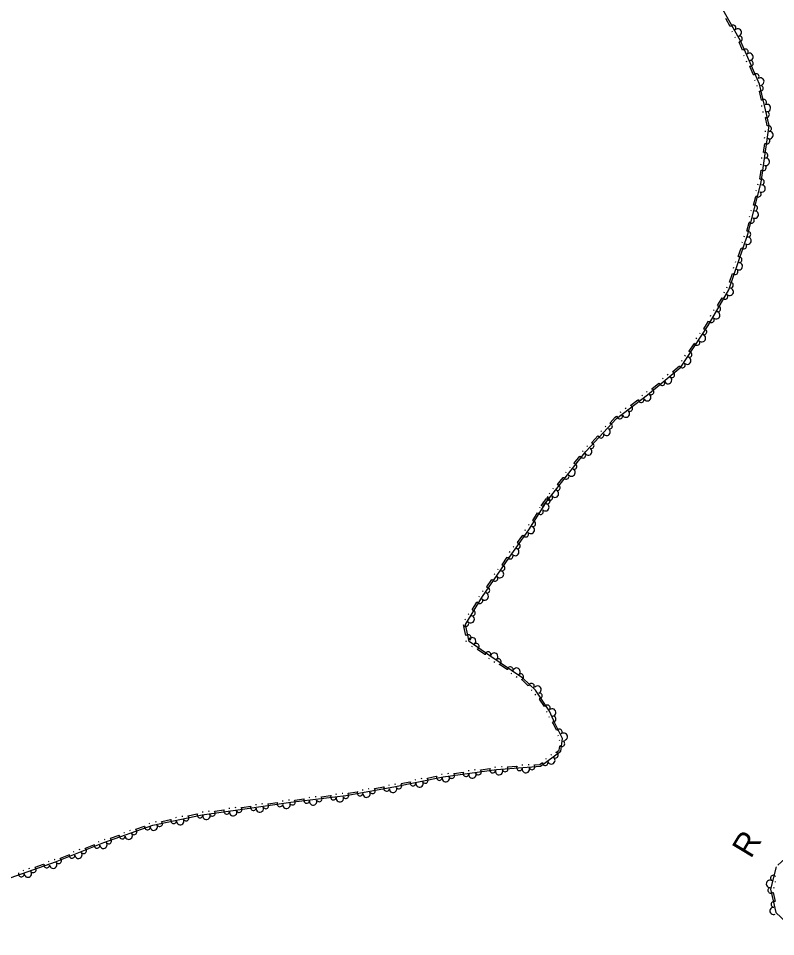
# Model space of a CAD drawing. Extents: x 2030130 to 2036320, y 723205 to 762423.
# Drawn here: x 2033043.9 to 2033389.9, y 760782.4 to 761201.7 of the extents above; entities that cross this region are included whole.
import ezdxf

# ---------------------------------------------------------------- set-up
doc = ezdxf.new("R2010")
doc.units = 0
doc.layers.add('Draft_Station Cardinal Points', color=7, linetype='Continuous')
doc.layers.add('Draft_Station Tics Major', color=7, linetype='Continuous')

msp = doc.modelspace()

# ---------------------------------------------------------------- linework, layer by layer
at = {"layer": 'Draft_Station Tics Major'}
for points in [[(2033283.37, 760978.66), (2033292.02, 760989.79), (2033303.22, 761003.97), (2033317.2, 761018.93), (2033331.37, 761029.82), (2033346.59, 761042.4), (2033359.06, 761061.47), (2033368.55, 761077.77), (2033377.21, 761103.18), (2033383.35, 761126.84), (2033386.89, 761152.81), (2033382.51, 761171.67), (2033373.93, 761191.17), (2033356.73, 761221.91)], [(2033369.17, 761198.01), (2033367.17, 761201.59)], [(2033370.21, 761195.3), (2033370.01, 761195.66)], [(2033371.61, 761192.8), (2033371.41, 761193.15)], [(2033374.8, 761187.17), (2033373.2, 761190.81), (2033373.17, 761190.85)], [(2033375.58, 761184.38), (2033375.41, 761184.75)], [(2033376.73, 761181.75), (2033376.57, 761182.12)], [(2033379.75, 761175.91), (2033378.1, 761179.66)], [(2033380.53, 761173.12), (2033380.36, 761173.49)], [(2033381.48, 761170.66), (2033381.39, 761171.06)], [(2033383.37, 761164.36), (2033382.44, 761168.36)], [(2033383.61, 761161.47), (2033383.52, 761161.87)], [(2033384.26, 761158.68), (2033384.17, 761159.08)], [(2033386.04, 761152.67), (2033386.05, 761152.77), (2033385.22, 761156.37)], [(2033385.25, 761149.88), (2033385.3, 761150.29)], [(2033384.38, 761140.48), (2033384.93, 761144.54)], [(2033384.86, 761147.03), (2033384.92, 761147.44)], [(2033383.59, 761137.69), (2033383.64, 761138.09)], [(2033382.72, 761128.29), (2033383.28, 761132.35)], [(2033383.2, 761134.85), (2033383.26, 761135.25)], [(2033381.78, 761125.68), (2033381.88, 761126.07)], [(2033379.8, 761116.44), (2033380.84, 761120.41)], [(2033381.06, 761122.9), (2033381.16, 761123.3)], [(2033377.96, 761110.99), (2033378.07, 761111.39)], [(2033378.69, 761113.77), (2033378.79, 761114.17)], [(2033376.71, 761104.54), (2033377.74, 761108.51)], [(2033374.57, 761099.27), (2033374.71, 761099.66)], [(2033375.5, 761101.98), (2033375.63, 761102.37)], [(2033372.84, 761092.92), (2033374.17, 761096.81)], [(2033371.53, 761090.34), (2033371.66, 761090.73)], [(2033370.6, 761087.62), (2033370.74, 761088.01)], [(2033368.88, 761081.28), (2033370.2, 761085.16)], [(2033367.56, 761078.69), (2033367.69, 761079.08)], [(2033363.37, 761070.51), (2033365.44, 761074.06)], [(2033366.32, 761076.39), (2033366.52, 761076.74)], [(2033360.13, 761065.76), (2033360.33, 761066.11)], [(2033361.57, 761068.24), (2033361.78, 761068.59)], [(2033357.1, 761059.98), (2033358.36, 761061.9), (2033359.25, 761063.42)], [(2033355.19, 761057.8), (2033355.41, 761058.14)], [(2033350.37, 761049.68), (2033352.61, 761053.11)], [(2033353.62, 761055.4), (2033353.84, 761055.74)], [(2033346.89, 761045.1), (2033347.11, 761045.44)], [(2033348.46, 761047.5), (2033348.68, 761047.85)], [(2033342.88, 761040.39), (2033346.04, 761043.01)], [(2033338.19, 761037.05), (2033338.51, 761037.31)], [(2033340.4, 761038.88), (2033340.72, 761039.14)], [(2033330.92, 761031.04), (2033331.24, 761031.3)], [(2033333.39, 761032.56), (2033336.56, 761035.17)], [(2033323.73, 761024.99), (2033326.99, 761027.48)], [(2033328.69, 761029.31), (2033329.01, 761029.56)], [(2033321.21, 761023.56), (2033321.53, 761023.81)], [(2033314.26, 761016.98), (2033316.64, 761019.54), (2033317.23, 761019.99)], [(2033318.93, 761021.82), (2033319.26, 761022.06)], [(2033312, 761015.17), (2033312.28, 761015.47)], [(2033305.86, 761007.99), (2033308.66, 761010.99)], [(2033310.04, 761013.07), (2033310.32, 761013.37)], [(2033303.6, 761006.18), (2033303.88, 761006.47)], [(2033301.63, 761003.94), (2033301.89, 761004.27)], [(2033297.89, 760998.54), (2033300.43, 761001.76)], [(2033294.01, 760994.29), (2033294.26, 760994.61)], [(2033295.79, 760996.54), (2033296.04, 760996.86)], [(2033290.27, 760988.87), (2033291.38, 760990.3), (2033292.81, 760992.1)], [(2033288.19, 760986.86), (2033288.44, 760987.18)], [(2033037.97, 760808.43), (2033060.92, 760816.48), (2033083.04, 760825.32), (2033105.37, 760833.32), (2033127.86, 760838.05), (2033146.33, 760840.6), (2033168.41, 760843.7), (2033193.56, 760846.79), (2033215.42, 760850.71), (2033237.92, 760855.39), (2033262.39, 760858.67), (2033282.4, 760860.17), (2033291.69, 760867.04), (2033292.57, 760872.81), (2033289.08, 760879.87), (2033286.62, 760885.28), (2033280.21, 760894.99), (2033274.45, 760900.38), (2033259.27, 760910.61), (2033249.85, 760917.21), (2033248.14, 760924.92), (2033255.66, 760937.21), (2033268.26, 760955.62), (2033277.13, 760968.15), (2033286.65, 760982.98)], [(2033282.72, 760979.16), (2033285.24, 760982.4)], [(2033283.64, 760980.57), (2033283.86, 760980.92)], [(2033285.54, 760982.77), (2033285.96, 760983.42)], [(2033286.42, 760984.59), (2033286.67, 760984.92)], [(2033282.09, 760978.16), (2033282.31, 760978.51)], [(2033278.89, 760972.42), (2033281.11, 760975.87)], [(2033277, 760970.22), (2033277.22, 760970.57)], [(2033271.98, 760962.29), (2033274.35, 760965.64)], [(2033275.43, 760967.88), (2033275.67, 760968.22)], [(2033269.98, 760960.18), (2033270.22, 760960.52)], [(2033268.32, 760957.84), (2033268.56, 760958.17)], [(2033264.92, 760952.19), (2033267.24, 760955.58)], [(2033261.34, 760947.69), (2033261.57, 760948.02)], [(2033262.96, 760950.05), (2033263.19, 760950.39)], [(2033257.97, 760942.04), (2033260.29, 760945.42)], [(2033256.01, 760939.9), (2033256.24, 760940.24)], [(2033251.3, 760931.66), (2033253.44, 760935.16)], [(2033254.38, 760937.47), (2033254.59, 760937.82)], [(2033247.95, 760926.97), (2033248.17, 760927.33)], [(2033249.45, 760929.42), (2033249.67, 760929.77)], [(2033248.4, 760919.95), (2033247.51, 760923.96)], [(2033248.62, 760917.06), (2033248.53, 760917.46)], [(2033251.39, 760914.63), (2033251.06, 760914.86)], [(2033257, 760911.2), (2033253.65, 760913.55)], [(2033259.14, 760909.21), (2033258.8, 760909.44)], [(2033261.53, 760907.61), (2033261.19, 760907.84)], [(2033267.2, 760904.28), (2033263.8, 760906.57)], [(2033269.35, 760902.34), (2033269.01, 760902.57)], [(2033271.73, 760900.73), (2033271.39, 760900.96)], [(2033276.89, 760896.97), (2033273.9, 760899.78)], [(2033278.71, 760894.71), (2033278.41, 760894.99)], [(2033280.26, 760892.68), (2033280.04, 760893.02)], [(2033284.22, 760887.42), (2033281.96, 760890.85)], [(2033285.46, 760884.8), (2033285.23, 760885.14)], [(2033286.59, 760882.37), (2033286.42, 760882.75)], [(2033289.78, 760876.59), (2033288.34, 760879.51), (2033287.98, 760880.31)], [(2033290.69, 760873.84), (2033290.51, 760874.21)], [(2033291.19, 760871.9), (2033291.25, 760872.3)], [(2033289.72, 760866.61), (2033290.93, 760867.5), (2033291.22, 760869.4)], [(2033284.86, 760863.52), (2033285.19, 760863.76)], [(2033287.17, 760865.23), (2033287.5, 760865.47)], [(2033261.66, 760859.82), (2033262.07, 760859.87)], [(2033264.59, 760860.07), (2033265, 760860.1)], [(2033267.49, 760859.88), (2033271.57, 760860.18)], [(2033274, 760860.78), (2033274.41, 760860.81)], [(2033276.86, 760860.99), (2033277.27, 760861.02)], [(2033279.75, 760860.8), (2033282.11, 760860.97), (2033283.13, 760861.73)], [(2033230.85, 760854.76), (2033234.87, 760855.59)], [(2033237.19, 760856.5), (2033237.59, 760856.58)], [(2033240.12, 760856.93), (2033240.53, 760856.98)], [(2033243.02, 760856.9), (2033247.08, 760857.45)], [(2033249.47, 760858.18), (2033249.87, 760858.24)], [(2033252.31, 760858.56), (2033252.72, 760858.62)], [(2033255.21, 760858.54), (2033259.28, 760859.08)], [(2033213.13, 760851.54), (2033213.53, 760851.62)], [(2033215.91, 760852.06), (2033216.31, 760852.15)], [(2033218.81, 760852.25), (2033222.82, 760853.08)], [(2033225.15, 760853.99), (2033225.55, 760854.07)], [(2033227.96, 760854.57), (2033228.36, 760854.66)], [(2033182.47, 760846.26), (2033186.54, 760846.75)], [(2033188.93, 760847.46), (2033189.34, 760847.51)], [(2033191.79, 760847.81), (2033192.19, 760847.86)], [(2033194.63, 760847.81), (2033198.67, 760848.54)], [(2033201.02, 760849.38), (2033201.42, 760849.45)], [(2033203.84, 760849.88), (2033204.24, 760849.95)], [(2033206.74, 760849.98), (2033210.78, 760850.71)], [(2033152.31, 760842.68), (2033152.72, 760842.74)], [(2033155.16, 760843.08), (2033155.56, 760843.14)], [(2033158.06, 760843.08), (2033162.12, 760843.65)], [(2033164.5, 760844.4), (2033164.9, 760844.45)], [(2033167.34, 760844.8), (2033167.75, 760844.85)], [(2033170.26, 760844.76), (2033174.33, 760845.26)], [(2033176.73, 760845.96), (2033177.13, 760846.01)], [(2033179.57, 760846.31), (2033179.98, 760846.36)], [(2033121.52, 760837.56), (2033125.53, 760838.4)], [(2033127.94, 760839.3), (2033128.35, 760839.36)], [(2033130.79, 760839.7), (2033131.19, 760839.75)], [(2033133.69, 760839.68), (2033137.75, 760840.25)], [(2033140.13, 760840.99), (2033140.54, 760841.04)], [(2033142.98, 760841.38), (2033143.38, 760841.44)], [(2033145.88, 760841.37), (2033146.22, 760841.41), (2033149.94, 760841.94)], [(2033390.13, 760814.24), (2033387.55, 760804.05), (2033389.95, 760793.41), (2033397.43, 760786.39), (2033407.44, 760782.37), (2033420.94, 760784.95), (2033435.86, 760790.29), (2033453.9, 760798.5), (2033459.4, 760805.37), (2033464.28, 760815.1), (2033464.51, 760829.17), (2033460.66, 760838.69), (2033455.95, 760842.5), (2033447.86, 760840.98), (2033433.64, 760834.63), (2033416.34, 760829.7), (2033404.12, 760824.29), (2033394.29, 760817.98), (2033390.95, 760815.03)], [(2033103.67, 760834.01), (2033104.05, 760834.15)], [(2033106.59, 760834.83), (2033106.99, 760834.91)], [(2033109.48, 760835.02), (2033113.49, 760835.87)], [(2033115.82, 760836.77), (2033116.22, 760836.86)], [(2033118.63, 760837.36), (2033119.03, 760837.45)], [(2033092.08, 760829.87), (2033092.47, 760830)], [(2033094.79, 760830.83), (2033095.17, 760830.97)], [(2033097.63, 760831.42), (2033101.49, 760832.8)], [(2033080.49, 760825.63), (2033080.87, 760825.78)], [(2033083.21, 760826.69), (2033083.59, 760826.82)], [(2033086.05, 760827.27), (2033089.91, 760828.65)], [(2033071.73, 760822.12), (2033072.11, 760822.28)], [(2033074.55, 760822.81), (2033078.36, 760824.33)], [(2033060.35, 760817.58), (2033060.49, 760817.63), (2033060.69, 760817.71)], [(2033063.13, 760818.24), (2033066.93, 760819.76)], [(2033069.06, 760821.06), (2033069.45, 760821.21)], [(2033048.74, 760813.51), (2033049.13, 760813.65)], [(2033051.59, 760814.08), (2033055.46, 760815.43)], [(2033057.65, 760816.63), (2033058.03, 760816.77)], [(2033046.04, 760812.56), (2033046.42, 760812.7)], [(2033389.01, 760804.79), (2033388.91, 760804.4)], [(2033389.71, 760807.57), (2033389.61, 760807.18)], [(2033388.75, 760802.48), (2033389.65, 760798.48)]]:
    msp.add_lwpolyline(points, dxfattribs=at)
for centre, radius, start, end in [((2033370.48, 761197.33), 1.3, 317.6618, 158.4584), ((2033372.6, 761195.23), 1.69, 285.1906, 133.2631), ((2033373.29, 761192.32), 1.3, 259.9953, 100.7919), ((2033376.04, 761186.37), 1.3, 312.1756, 152.9721), ((2033377.95, 761184.08), 1.69, 279.7044, 127.7769), ((2033378.35, 761181.12), 1.3, 254.5091, 95.3057), ((2033381, 761175.11), 1.3, 312.1756, 152.9721), ((2033382.9, 761172.81), 1.69, 279.7044, 127.7769), ((2033382.96, 761169.74), 1.3, 243.8377, 84.6343), ((2033384.44, 761163.35), 1.3, 301.5042, 142.3008), ((2033385.89, 761160.74), 1.69, 269.033, 117.1055), ((2033385.74, 761157.76), 1.3, 243.8377, 84.6343), ((2033386.69, 761151.34), 1.3, 280.6832, 121.4798), ((2033387.11, 761148.38), 1.69, 248.212, 96.2845), ((2033385.91, 761145.65), 1.3, 223.0167, 63.8133), ((2033385.03, 761139.15), 1.3, 280.6832, 121.4798), ((2033385.45, 761136.19), 1.69, 248.212, 96.2845), ((2033384.25, 761133.46), 1.3, 223.0167, 63.8133), ((2033383.37, 761126.96), 1.3, 280.6832, 121.4798), ((2033383.45, 761123.97), 1.69, 241.4039, 89.4764), ((2033381.94, 761121.4), 1.3, 216.2086, 57.0052), ((2033380.29, 761115.05), 1.3, 273.8751, 114.6716), ((2033380.36, 761112.06), 1.69, 241.4039, 89.4764), ((2033378.85, 761109.49), 1.3, 216.2086, 57.0052), ((2033377.19, 761103.14), 1.3, 269.6153, 110.4119), ((2033375.34, 761097.71), 1.3, 211.9488, 52.7454), ((2033377.04, 761100.16), 1.69, 237.1441, 85.2166), ((2033373.07, 761088.51), 1.69, 237.1441, 85.2166), ((2033373.22, 761091.49), 1.3, 269.6153, 110.4119), ((2033371.37, 761086.06), 1.3, 211.9488, 52.7454), ((2033368.92, 761076.78), 1.69, 225.7591, 73.8316), ((2033369.26, 761079.85), 1.3, 269.6153, 110.4119), ((2033366.76, 761074.71), 1.3, 200.5639, 41.3604), ((2033363.46, 761069.04), 1.3, 258.2303, 99.0269), ((2033360.57, 761064.07), 1.3, 200.5639, 41.3604), ((2033362.73, 761066.14), 1.69, 225.7591, 73.8316), ((2033356.23, 761055.65), 1.69, 222.7891, 70.8616), ((2033357.12, 761058.5), 1.3, 255.2603, 96.0569), ((2033353.97, 761053.69), 1.3, 197.5938, 38.3904), ((2033350.38, 761048.2), 1.3, 255.2603, 96.0569), ((2033347.24, 761043.4), 1.3, 197.5938, 38.3904), ((2033349.5, 761045.35), 1.69, 222.7891, 70.8616), ((2033342.45, 761038.98), 1.3, 238.0107, 78.8073), ((2033338.03, 761035.32), 1.3, 180.3443, 21.1408), ((2033340.76, 761036.52), 1.69, 205.5395, 53.612), ((2033332.97, 761031.14), 1.3, 238.0107, 78.8073), ((2033328.46, 761027.58), 1.3, 178.2973, 19.0939), ((2033331.24, 761028.68), 1.69, 203.4926, 51.5651), ((2033323.26, 761023.59), 1.3, 235.9638, 76.7604), ((2033318.7, 761020.09), 1.3, 178.2973, 19.0939), ((2033321.48, 761021.19), 1.69, 203.4926, 51.5651), ((2033314.02, 761015.52), 1.3, 245.3894, 86.186), ((2033310.1, 761011.33), 1.3, 187.7229, 28.5195), ((2033312.66, 761012.87), 1.69, 212.9182, 60.9907), ((2033305.62, 761006.53), 1.3, 245.3894, 86.186), ((2033301.84, 761002.22), 1.3, 192.4686, 33.2652), ((2033304.26, 761003.88), 1.69, 212.9182, 60.9907), ((2033297.77, 760997.07), 1.3, 250.1351, 90.9317), ((2033296.64, 760994.31), 1.69, 217.6639, 65.7364), ((2033294.21, 760992.56), 1.3, 192.4686, 33.2652), ((2033289.05, 760984.63), 1.69, 218.0888, 66.1613), ((2033290.16, 760987.4), 1.3, 250.56, 91.3565), ((2033285.56, 760981.29), 1.3, 255.747, 96.5436), ((2033286.64, 760982.87), 1.3, 192.8935, 33.6901), ((2033282.46, 760976.46), 1.3, 198.0805, 38.8771), ((2033284.7, 760978.43), 1.69, 223.2758, 71.3483), ((2033278.06, 760968.08), 1.69, 223.2758, 71.3483), ((2033278.92, 760970.94), 1.3, 255.747, 96.5436), ((2033275.73, 760966.17), 1.3, 195.4743, 36.2709), ((2033271.93, 760960.81), 1.3, 253.1408, 93.9374), ((2033268.62, 760956.12), 1.3, 195.4743, 36.2709), ((2033270.95, 760957.99), 1.69, 220.6696, 68.7421), ((2033264.9, 760950.72), 1.3, 254.0482, 94.8448), ((2033263.96, 760947.88), 1.69, 221.577, 69.6495), ((2033261.66, 760945.98), 1.3, 196.3817, 37.1783), ((2033257.01, 760937.73), 1.69, 221.577, 69.6495), ((2033257.96, 760940.56), 1.3, 254.0482, 94.8448), ((2033254.78, 760935.78), 1.3, 199.2944, 40.0909), ((2033251.36, 760930.18), 1.3, 256.9608, 97.7574), ((2033250.56, 760927.3), 1.69, 224.4896, 72.5621), ((2033248.36, 760925.28), 1.3, 199.2944, 40.0909), ((2033249.47, 760918.93), 1.3, 300.9366, 141.7332), ((2033251.23, 760917.25), 1.69, 310.95, 159.0225), ((2033253.11, 760914.93), 1.3, 285.7547, 126.5513), ((2033258.48, 760911.16), 1.3, 343.4212, 184.2177), ((2033261.31, 760910.22), 1.69, 311.9818, 160.0543), ((2033263.23, 760907.94), 1.3, 286.7866, 127.5831), ((2033268.67, 760904.27), 1.3, 344.453, 185.2496), ((2033271.51, 760903.35), 1.69, 311.9818, 160.0543), ((2033273.44, 760901.06), 1.3, 286.7866, 127.5831), ((2033278.35, 760896.73), 1.3, 335.3494, 176.146), ((2033281.07, 760895.17), 1.69, 289.3706, 137.4431), ((2033281.97, 760892.33), 1.3, 264.1753, 104.9719), ((2033285.58, 760886.85), 1.3, 321.8418, 162.6383), ((2033287.77, 760884.72), 1.69, 280.4463, 128.5188), ((2033288.22, 760881.77), 1.3, 255.251, 96.0476), ((2033291.06, 760875.86), 1.3, 314.749, 155.5456), ((2033293.07, 760873.65), 1.69, 282.2778, 130.3503), ((2033292.22, 760870.49), 1.3, 222.0474, 62.844), ((2033287.4, 760862.85), 1.69, 202.4624, 50.5349), ((2033289.22, 760865.22), 1.3, 234.9336, 75.7302), ((2033266.32, 760858.97), 1.3, 202.7187, 43.5153), ((2033272.86, 760859.46), 1.3, 145.0523, 345.8488), ((2033275.79, 760858.85), 1.69, 170.2475, 18.32), ((2033278.59, 760859.89), 1.3, 202.7187, 43.5153), ((2033284.6, 760861.8), 1.3, 177.2672, 18.0637), ((2033236.24, 760855.04), 1.3, 152.5392, 353.3358), ((2033239.17, 760854.73), 1.69, 173.5995, 21.672), ((2033241.91, 760855.93), 1.3, 206.0707, 46.8673), ((2033248.41, 760856.8), 1.3, 148.4043, 349.2008), ((2033251.37, 760856.37), 1.69, 173.5995, 21.672), ((2033254.1, 760857.56), 1.3, 206.0707, 46.8673), ((2033260.61, 760858.43), 1.3, 148.4043, 349.2008), ((2033263.52, 760857.94), 1.69, 170.2475, 18.32), ((2033217.77, 760851.19), 1.3, 210.2057, 51.0022), ((2033224.19, 760852.53), 1.3, 152.5392, 353.3358), ((2033227.17, 760852.32), 1.69, 177.7345, 25.807), ((2033229.81, 760853.7), 1.3, 210.2057, 51.0022), ((2033187.86, 760846.09), 1.3, 147.7603, 348.5569), ((2033193.56, 760846.79), 1.3, 208.5915, 49.388), ((2033200.02, 760847.95), 1.3, 150.925, 351.7216), ((2033202.99, 760847.65), 1.69, 176.1203, 24.1928), ((2033205.67, 760848.96), 1.3, 208.5915, 49.388), ((2033212.13, 760850.12), 1.3, 150.925, 351.7216), ((2033215.1, 760849.81), 1.69, 176.1203, 24.1928), ((2033156.95, 760842.09), 1.3, 206.433, 47.2296), ((2033163.45, 760843.01), 1.3, 148.7665, 349.5631), ((2033166.41, 760842.59), 1.69, 173.9618, 22.0343), ((2033169.14, 760843.79), 1.3, 205.4268, 46.2233), ((2033175.65, 760844.59), 1.3, 147.7603, 348.5569), ((2033178.6, 760844.13), 1.69, 172.9556, 21.028), ((2033181.35, 760845.29), 1.3, 205.4268, 46.2233), ((2033190.81, 760845.63), 1.69, 172.9556, 21.028), ((2033126.91, 760837.85), 1.3, 152.658, 353.4546), ((2033132.58, 760838.7), 1.3, 206.2985, 47.0951), ((2033139.08, 760839.6), 1.3, 148.632, 349.4286), ((2033142.04, 760839.18), 1.69, 173.8273, 21.8998), ((2033144.77, 760840.39), 1.3, 206.2985, 47.0951), ((2033151.27, 760841.3), 1.3, 148.7665, 349.5631), ((2033154.23, 760840.88), 1.69, 173.9618, 22.0343), ((2033108.45, 760833.96), 1.3, 210.3244, 51.121), ((2033114.87, 760835.32), 1.3, 152.658, 353.4546), ((2033117.85, 760835.1), 1.69, 177.8533, 25.9257), ((2033120.49, 760836.5), 1.3, 210.3244, 51.121), ((2033129.85, 760837.5), 1.69, 173.8273, 21.8998), ((2033096.75, 760830.23), 1.3, 218.1358, 58.9324), ((2033102.92, 760832.44), 1.3, 160.4694, 1.2659), ((2033105.81, 760832.57), 1.69, 177.8533, 25.9257), ((2033085.16, 760826.08), 1.3, 218.1358, 58.9324), ((2033091.34, 760828.29), 1.3, 160.4694, 1.2659), ((2033094.32, 760828.49), 1.69, 185.6646, 33.7371), ((2033073.71, 760821.59), 1.3, 220.2265, 61.023), ((2033079.8, 760824.03), 1.3, 162.56, 3.3566), ((2033082.77, 760824.33), 1.69, 187.7553, 35.8278), ((2033062.29, 760817.02), 1.3, 220.2265, 61.023), ((2033068.38, 760819.46), 1.3, 162.56, 3.3566), ((2033071.35, 760819.76), 1.69, 187.7553, 35.8278), ((2033050.7, 760812.89), 1.3, 217.7548, 58.5514), ((2033056.89, 760815.06), 1.3, 160.0884, 0.8849), ((2033059.87, 760815.24), 1.69, 185.2836, 33.3561), ((2033045.28, 760810.99), 1.3, 160.0884, 0.8849), ((2033048.26, 760811.17), 1.69, 185.2836, 33.3561), ((2033388.82, 760809.07), 1.3, 36.5608, 237.3574), ((2033387.32, 760806.49), 1.69, 61.7561, 269.8286), ((2033387.68, 760803.5), 1.3, 121.1563, 321.9529), ((2033389.12, 760797.1), 1.3, 63.4899, 264.2864), ((2033388.95, 760794.12), 1.69, 88.6851, 296.7576)]:
    msp.add_arc(centre, radius, start, end, dxfattribs=at)

# ---------------------------------------------------------------- texts
at = {"layer": 'Draft_Station Cardinal Points'}
msp.add_text('R', height=10.66, rotation=58.9267, dxfattribs=at).set_placement((2033378.55, 760817.66))

doc.saveas('drawing.dxf')
